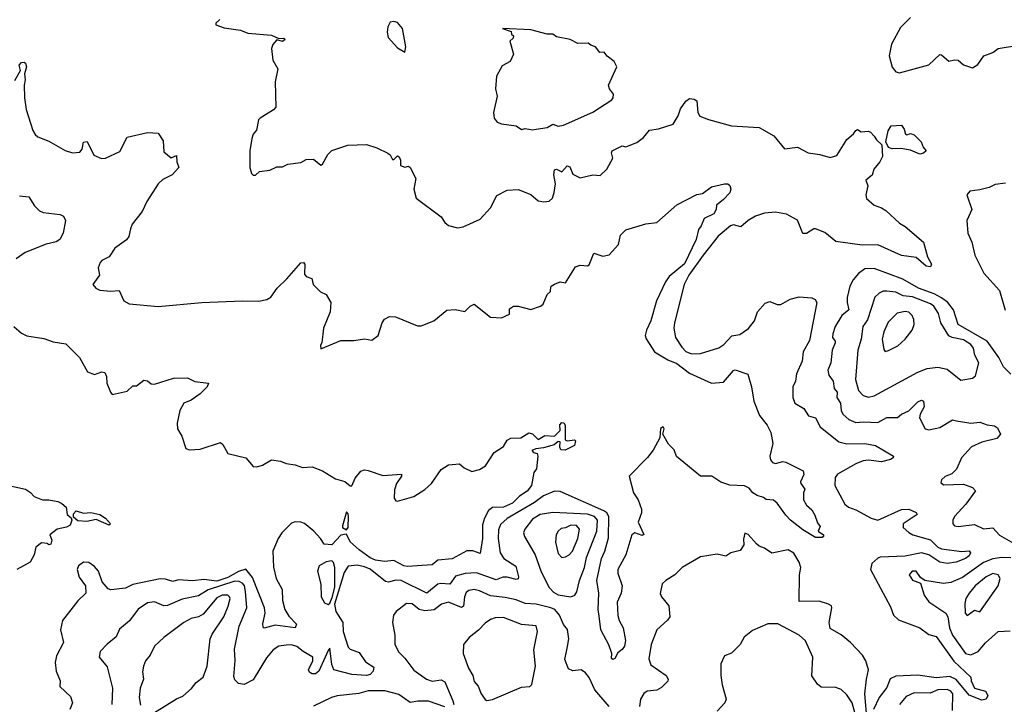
# Model space of a CAD drawing. Extents: x 1603745 to 1745082, y 385868 to 533966.
# Tile 378 of 646: x 1668096 to 1673488, y 445387 to 449133. Entities that reach past the tile are written whole.
import ezdxf

# ---------------------------------------------------------------- set-up
doc = ezdxf.new("R2010")
doc.units = 0

msp = doc.modelspace()

# ---------------------------------------------------------------- linework, layer by layer
at = {"layer": '0CON20XD'}
for points in [[(1672974.7, 449145.3), (1672919.2, 449090.8), (1672870.5, 448999.5), (1672857.9, 448935), (1672874.4, 448874.4), (1672895, 448848.8), (1672915, 448841.6), (1673075, 448885.4), (1673135, 448942), (1673145, 448941.2), (1673185, 448906), (1673215, 448914), (1673235, 448911.2), (1673265, 448886.2), (1673315, 448870), (1673342.7, 448887.3), (1673376.7, 448935), (1673425, 448954), (1673455, 448976.2), (1673555, 448991.2)], [(1669192.5, 449135), (1669170, 449115), (1669170, 449105), (1669215, 449088.8), (1669305.6, 449075.6), (1669345, 449060), (1669475, 449048), (1669515, 449030), (1669541.7, 449031.7), (1669550, 449025), (1669535, 449013.8), (1669505, 449022.5), (1669483, 448997), (1669475.8, 448975), (1669482.7, 448912.7), (1669508.8, 448865), (1669495.9, 448794.1), (1669497.8, 448655), (1669485, 448640), (1669412, 448595), (1669404.4, 448585), (1669392, 448528), (1669375, 448506.2), (1669366.9, 448483.1), (1669357.1, 448415), (1669356.9, 448325), (1669365, 448292.5), (1669375, 448283.3), (1669387, 448283), (1669408.3, 448301.7), (1669465, 448310), (1669505, 448327.5), (1669535, 448327.5), (1669565, 448342.5), (1669635, 448352.5), (1669665, 448367.5), (1669705, 448370), (1669745, 448337.5), (1669755, 448342.5), (1669783.9, 448396.1), (1669805, 448416.7), (1669893.6, 448446.4), (1669995, 448450), (1670051.7, 448431.7), (1670112.4, 448402.4), (1670124.4, 448394.4), (1670138.3, 448368.3), (1670145, 448367.5), (1670165, 448388.8), (1670175, 448383.3), (1670181.4, 448365), (1670181.2, 448335), (1670205, 448326), (1670225, 448331.2), (1670234.3, 448324.3), (1670266.2, 448265), (1670254.2, 448205), (1670267.5, 448157.5), (1670404.2, 448055), (1670425, 448024.2), (1670445, 448007.5), (1670494.5, 447994.5), (1670525, 448000), (1670618, 448042), (1670675, 448104)], [(1670205, 448956), (1670210, 448985), (1670193.1, 449085), (1670165, 449118.1), (1670145, 449123.1), (1670125, 449119.2), (1670112.5, 449095), (1670108, 449065), (1670114.6, 449035), (1670165, 448978.8), (1670205, 448956)], [(1670905, 448530.6), (1670925, 448534.3), (1670985, 448542.9), (1671015, 448562), (1671045, 448550.6), (1671075, 448555.5), (1671235, 448627.9), (1671339.2, 448695), (1671346.7, 448705), (1671348.6, 448725), (1671325.7, 448755), (1671321.4, 448775), (1671366.7, 448875), (1671352.5, 448905), (1671313.6, 448933.6), (1671296.4, 448956.4), (1671273, 448953), (1671250, 448985), (1671223, 448993), (1671210, 449005), (1671153.3, 449003.3), (1671110, 449025), (1671035, 449040), (1671015, 449053.3), (1670985, 449053.3), (1670895, 449078), (1670740, 449085), (1670788.3, 449068.3), (1670790, 449055), (1670800, 449045), (1670798.3, 449031.7), (1670780, 449015), (1670800, 448945), (1670782.5, 448905), (1670738.3, 448881.7), (1670707.1, 448825), (1670702.5, 448755), (1670710.6, 448715), (1670690.6, 448625), (1670694.2, 448594.2), (1670711.7, 448571.7), (1670735, 448563.1), (1670815, 448551.9), (1670845, 448532.5), (1670865, 448537.5), (1670905, 448530.6)], [(1668068.8, 448801.2), (1668100, 448855), (1668093.8, 448885), (1668105, 448898.6), (1668120, 448900), (1668127.1, 448895), (1668132.5, 448875), (1668122.3, 448837.7), (1668125.5, 448805), (1668120.5, 448775), (1668121.8, 448705), (1668132.1, 448642.1), (1668167.4, 448527.4), (1668180, 448505), (1668195, 448492.5), (1668255, 448469.4), (1668345, 448417.1), (1668385, 448404.2), (1668425, 448408), (1668437.5, 448425), (1668445, 448462.5), (1668465, 448466.7), (1668501.2, 448391.2), (1668544.2, 448374.2), (1668565, 448376.2), (1668645, 448411.2), (1668685, 448490), (1668795, 448515.6), (1668855, 448512.5), (1668881.2, 448471.2), (1668885, 448410), (1668925, 448377.5), (1668955, 448390), (1668957.1, 448355), (1668966.9, 448325), (1668931.8, 448285), (1668880.6, 448259.4), (1668854.5, 448235), (1668792.2, 448137.8), (1668766.3, 448083.7), (1668711.1, 448015), (1668701.9, 447988.1), (1668692.9, 447947.1), (1668680.7, 447929.3), (1668617.3, 447882.7), (1668585, 447836.2), (1668545, 447816), (1668536, 447805), (1668526.2, 447775), (1668532.5, 447735), (1668495.8, 447685), (1668512.5, 447665), (1668535, 447652.6), (1668595, 447647.3), (1668641.3, 447651.3), (1668667.1, 447595), (1668695, 447577.5), (1668855, 447563.2), (1669094.2, 447585.8), (1669315.3, 447595.3), (1669405, 447592.1), (1669448.6, 447601.4), (1669471.5, 447615), (1669506.7, 447665), (1669558.6, 447715), (1669635, 447803.3), (1669650, 447805), (1669657.5, 447795), (1669655, 447740), (1669665, 447727.5), (1669696.4, 447716.4), (1669703.3, 447685), (1669743.6, 447643.6), (1669775, 447630), (1669800, 447585), (1669796.2, 447535), (1669760, 447445), (1669750, 447365), (1669743, 447353), (1669745, 447332.5), (1669855, 447378), (1669925, 447378), (1669985, 447386.2), (1670025, 447380), (1670058.8, 447405), (1670081.2, 447475), (1670093.3, 447495), (1670120.7, 447509.3), (1670153.6, 447506.4), (1670275, 447458.6), (1670295, 447457.1), (1670364.1, 447485.9), (1670435, 447543.3), (1670481.7, 447548.3), (1670533.3, 447536.7), (1670562.5, 447565), (1670585, 447576), (1670675, 447506.2), (1670735, 447502.5), (1670778.8, 447521.2), (1670778.3, 447551.7), (1670800, 447565), (1670825, 447566.2), (1670895, 447547.9), (1670947.5, 447565), (1670963.6, 447576.4), (1670985, 447630), (1671002.5, 447645), (1671003.3, 447655)], [(1670675, 448104), (1670709.3, 448170.7), (1670765, 448200), (1670825, 448203.3), (1670895, 448176.2), (1670935, 448142.5), (1670966.4, 448136.4), (1670995, 448140), (1671013.2, 448156.8), (1671023.2, 448186.8), (1671029.5, 448235), (1671020.3, 448285), (1671025, 448312.5), (1671035, 448314.6), (1671065, 448301.5), (1671095, 448334.4), (1671108.5, 448328.5), (1671125, 448288.8), (1671165, 448267.5), (1671234.1, 448284.1), (1671275, 448280), (1671310.8, 448315), (1671344, 448375), (1671336.9, 448405), (1671340, 448415), (1671395, 448443.3), (1671415, 448436.7), (1671475, 448461.2), (1671512.1, 448487.9), (1671545, 448528.8), (1671594.1, 448535.9), (1671675, 448562.5), (1671702.8, 448607.2), (1671715.6, 448645), (1671745, 448687.5), (1671765, 448701.2), (1671789.3, 448699.3), (1671805, 448690), (1671810.5, 448625), (1671820.6, 448605), (1671867.5, 448587.5), (1671995, 448553), (1672145, 448543), (1672226.9, 448496.9), (1672285, 448427.3), (1672355, 448436.5), (1672415, 448404.2), (1672478, 448395), (1672535, 448378.7), (1672570.6, 448389.4), (1672625, 448477.5), (1672662, 448508), (1672675, 448526.7), (1672685, 448532.5), (1672705, 448520), (1672745, 448522.5), (1672755, 448517.5), (1672776.4, 448496.4), (1672787.5, 448475), (1672817.7, 448447.7), (1672822, 448385), (1672807.5, 448355), (1672773.8, 448316.2), (1672765, 448282.5), (1672730, 448255), (1672740.9, 448225), (1672730, 448175), (1672732.9, 448155), (1672775, 448118.5), (1672815, 448104.6), (1672838.6, 448088.6), (1672915, 448020.5), (1672945, 448001.9), (1673045, 447916.7), (1673068, 447835), (1673088.8, 447795), (1673085, 447781.2), (1673060.8, 447785), (1673005, 447831.9), (1672925, 447842.5), (1672795, 447901.9), (1672709.1, 447899.1), (1672565, 447918.6), (1672505, 447968.1), (1672455, 447989.2), (1672445, 447989.2), (1672404.1, 447964.1), (1672385, 447964), (1672355.9, 448035.9), (1672295, 448069.2), (1672235, 448079.6), (1672175, 448073.8), (1672125, 448057.5), (1672085, 448034.1), (1672045, 447999.6), (1672005, 448010.8), (1671989.4, 448005), (1671921.4, 447948.7), (1671838.9, 447845), (1671760.9, 447735), (1671735, 447684.3), (1671681.2, 447475), (1671678.7, 447445), (1671688.2, 447395), (1671721.5, 447341.5), (1671745, 447316.8), (1671775, 447304.8), (1671824.3, 447305.7), (1671925, 447336.8), (1671951.9, 447355), (1671996.7, 447403.3), (1672039.1, 447410.9), (1672086.6, 447443.4), (1672120, 447485), (1672136, 447535), (1672177.9, 447582.1), (1672205, 447590.8), (1672245, 447574.4), (1672264.2, 447574.2), (1672315, 447604.5), (1672365, 447617.1), (1672435, 447611.2), (1672453, 447603), (1672461.2, 447585), (1672422.2, 447377.8), (1672386.2, 447315), (1672381.2, 447265), (1672350.8, 447195), (1672345.4, 447155), (1672330.8, 447125), (1672330, 447065), (1672341.1, 447035), (1672390.8, 447005), (1672416, 446965), (1672455.2, 446955.2), (1672480.6, 446905), (1672582.9, 446822.9), (1672625, 446811.4), (1672725, 446814.4), (1672782.7, 446802.7), (1672881.2, 446745), (1672880, 446735), (1672865, 446727.1), (1672815, 446713.1), (1672745, 446722.5), (1672715, 446718.8), (1672675, 446703.3), (1672574.3, 446645.7), (1672561.9, 446628.1), (1672560.4, 446585), (1672615, 446482.2), (1672635.4, 446465.4), (1672675, 446451.1), (1672758.6, 446405), (1672795, 446394.2), (1672925, 446452.6), (1672965, 446454), (1673006.4, 446436.4), (1673011.9, 446425), (1672934.7, 446375), (1672934.3, 446354.3), (1672965, 446327.3), (1672987.5, 446315), (1673085, 446287.8), (1673125, 446247.6), (1673145, 446236.9), (1673255, 446222.7), (1673295, 446227.5), (1673303.3, 446215), (1673295, 446198.5), (1673275.5, 446185), (1673225, 446164.7), (1673175, 446157.1), (1673134.8, 446164.8), (1673075.5, 446205.5), (1673035, 446215.5), (1672945, 446197.4), (1672807.6, 446192.4), (1672795, 446187.1), (1672763.2, 446156.8), (1672756, 446125), (1672865, 445920), (1672881.1, 445875), (1672908.7, 445848.7), (1673025, 445806), (1673075, 445769.3), (1673115, 445758.2), (1673212.3, 445622.3), (1673305, 445536.2), (1673307.1, 445515), (1673324.7, 445474.7), (1673385, 445458.1), (1673398.1, 445435), (1673388.1, 445415), (1673365, 445408.9), (1673295, 445436.1), (1673225, 445522.6), (1673189.1, 445539.1), (1673115, 445530.9), (1673015, 445546.1), (1672895, 445541.1), (1672863.8, 445526.2), (1672845, 445479.2), (1672802.7, 445425), (1672771.6, 445358.4)], [(1673025, 448396.9), (1672975, 448418.6), (1672921.7, 448428.3), (1672875, 448426), (1672855, 448433.8), (1672840, 448465), (1672852.5, 448525), (1672868.3, 448551.7), (1672925, 448555.4), (1672940.8, 448535), (1672946.7, 448506.7), (1672955, 448502.5), (1672975, 448510), (1672995, 448503.3), (1673033.8, 448465), (1673043.3, 448435), (1673060, 448415), (1673045, 448402.5), (1673025, 448396.9)], [(1671003.3, 447655), (1671007.5, 447675), (1671025, 447686.9), (1671055, 447698), (1671085, 447692.5), (1671139.2, 447780.8), (1671165, 447790), (1671205, 447786.7), (1671215, 447792.5), (1671240, 447855), (1671289.3, 447839.3), (1671325, 447846.7), (1671375, 447903.3), (1671386.2, 447955), (1671415, 447983.3), (1671524.4, 448015.6), (1671585, 448022.9), (1671695, 448120), (1671805, 448176.2), (1671835, 448182.5), (1671885, 448218.2), (1671955, 448235.7), (1671974.5, 448234.5), (1671985.5, 448225.5), (1671991.1, 448205), (1671985, 448186.2), (1671951.2, 448148.8), (1671911.7, 448118.3), (1671910, 448095), (1671898.2, 448071.8), (1671845, 448046.2), (1671827.9, 448005), (1671812.9, 447985), (1671799.9, 447930.1), (1671737.2, 447797.2), (1671652.6, 447727.4), (1671632.1, 447697.9), (1671582.8, 447595), (1671551.9, 447485), (1671527.9, 447435), (1671521.8, 447405), (1671526.4, 447386.4), (1671572, 447315), (1671645, 447272.5), (1671695, 447252.1), (1671765, 447199.3), (1671885, 447143.6), (1671950, 447150), (1672005, 447214.2), (1672015, 447217.5), (1672083, 447193), (1672103.8, 447125), (1672115.8, 447045.8), (1672147, 446967), (1672189.2, 446915), (1672210, 446875), (1672221.4, 446815), (1672204.5, 446745), (1672208.1, 446725), (1672219.3, 446709.3), (1672235, 446704.4), (1672275, 446715.7), (1672292.7, 446712.7), (1672386.7, 446665), (1672390, 446645), (1672372.5, 446605), (1672373.3, 446595), (1672395.8, 446565), (1672388.8, 446545), (1672387.8, 446505), (1672405, 446475.8), (1672435, 446451.2), (1672451.1, 446421.1), (1672465, 446380), (1672479.3, 446359.3), (1672469.2, 446335), (1672497.5, 446315), (1672497.5, 446305), (1672490, 446300), (1672455, 446299.4), (1672385, 446341.5), (1672317.1, 446395), (1672291.5, 446421.5), (1672245, 446488), (1672225, 446503.8), (1672185, 446507.5), (1672169.5, 446519.5), (1672135, 446529.2), (1672111.2, 446545), (1672090.3, 446570.3), (1672065, 446583.1), (1671985, 446585.5), (1671935, 446603.3), (1671885.7, 446635.7), (1671825, 446636), (1671693.5, 446743.5), (1671680, 446780), (1671649.7, 446809.7), (1671617.5, 446865), (1671623.6, 446886.4), (1671626, 446895), (1671620, 446905), (1671605, 446896.7), (1671601.2, 446845), (1671565, 446777.5), (1671535, 446737.5), (1671433.8, 446635), (1671457.8, 446545), (1671483.3, 446505), (1671501.9, 446455), (1671501.1, 446435), (1671482.7, 446382.7), (1671514.1, 446315.9), (1671505, 446310.9), (1671465, 446325.4), (1671448.8, 446315), (1671415.8, 446205), (1671371.6, 446125), (1671372.4, 446105), (1671395.5, 446035), (1671390.7, 445995), (1671367.7, 445945), (1671372.3, 445872.3), (1671378.9, 445845), (1671401.5, 445805), (1671414.5, 445735.5), (1671407.8, 445705), (1671395, 445686), (1671371.2, 445668.8), (1671355, 445636.7), (1671345, 445632.5), (1671337, 445637), (1671338.8, 445665), (1671323.2, 445713.2), (1671278.8, 445795), (1671268.8, 445868.8), (1671264.2, 445905), (1671267.5, 445995), (1671256.7, 446065), (1671283.1, 446185), (1671301, 446225), (1671321.5, 446298.5), (1671322.6, 446415), (1671311.2, 446435), (1671295.6, 446445.6), (1671055, 446550.7), (1671025, 446552.5), (1670965, 446527.2), (1670915, 446490.4), (1670766, 446404), (1670728.8, 446371.2), (1670717.6, 446342.4), (1670715.6, 446295), (1670726.9, 446215), (1670747.7, 446185), (1670812.7, 446142.7), (1670827.5, 446085), (1670825, 446074.2), (1670815, 446069.5), (1670765, 446083.1), (1670741.8, 446081.8), (1670705, 446068.5), (1670596.8, 446106.8), (1670535, 446102.2), (1670482.1, 446087.9), (1670452, 446045), (1670401.7, 446048.3), (1670386, 446044), (1670325, 445994.7), (1670185, 446063.9), (1670155, 446065.4), (1670115, 446054.7), (1670098.7, 446058.7), (1670015, 446125.8), (1669985, 446139.6), (1669945, 446148.2), (1669895, 446142.5), (1669872.6, 446107.4), (1669820, 445935), (1669826.7, 445895), (1669865.5, 445835), (1669866.9, 445785), (1669895, 445700), (1669905, 445688.6), (1669955, 445670.6), (1669990.2, 445620.2), (1670035, 445590), (1670031.2, 445568.8), (1670015, 445550), (1669995, 445543.9), (1669915, 445550), (1669815.6, 445575), (1669804.8, 445605), (1669795, 445693.3), (1669785, 445682), (1669735, 445567.5), (1669715, 445553.8), (1669695, 445554.5), (1669682.2, 445562.2), (1669677.1, 445575), (1669701.4, 445625), (1669701.5, 445645), (1669648.2, 445675), (1669613.9, 445703.9), (1669585, 445711.6), (1669555, 445711.2), (1669515, 445705.3), (1669484.5, 445685.5), (1669448.3, 445641.7), (1669375, 445520.8), (1669325, 445495.8), (1669295, 445501.4), (1669275, 445520.8), (1669268.3, 445538.3), (1669275.8, 445625.8), (1669271.8, 445688.2), (1669298.6, 445815), (1669340.4, 445915), (1669333.1, 446005), (1669327.1, 446035), (1669318.1, 446048.2), (1669298.4, 446058.4), (1669275, 446060), (1669127.6, 446012.4), (1669075, 445981.1), (1668985, 445963), (1668905, 445927.8), (1668885, 445926.1), (1668835, 445946.9), (1668795, 445942.9), (1668745, 445906.9), (1668696.6, 445843.4), (1668642.4, 445797.6), (1668625, 445755.8), (1668575, 445716.7), (1668537.1, 445675), (1668532, 445645), (1668575, 445592.5), (1668604.4, 445475), (1668600, 445385)], [(1673495, 448238.6), (1673439.1, 448230.8), (1673405, 448214.5), (1673355, 448201.9), (1673300, 448195), (1673282.5, 448175), (1673310, 448095), (1673283.5, 448035), (1673287.9, 447965), (1673310.4, 447915), (1673326.2, 447845), (1673376.3, 447746.3), (1673461.2, 447651.2), (1673492.9, 447542.9)], [(1668095, 448170), (1668145, 448163.8), (1668177.5, 448115), (1668205, 448087.1), (1668225, 448078.1), (1668317.6, 448067.6), (1668335, 448058), (1668347.2, 448035), (1668334.3, 447965), (1668315, 447930), (1668295, 447917.9), (1668241.2, 447905), (1668125, 447860), (1668075.8, 447824.2)], [(1673524.2, 447194.2), (1673484.2, 447234.2), (1673457.7, 447285), (1673394.8, 447375), (1673235.7, 447465), (1673210, 447545), (1673178.3, 447585), (1673145, 447610.5), (1673105, 447632.5), (1673018.2, 447665), (1672933.5, 447713.5), (1672775, 447772.4), (1672725, 447769.6), (1672690.4, 447745), (1672661, 447709), (1672642.4, 447675), (1672627.6, 447612.4), (1672627.2, 447585), (1672637.5, 447545), (1672598, 447515), (1672561.1, 447455), (1672548.9, 447415), (1672547.5, 447395), (1672561.1, 447375), (1672561.2, 447365), (1672546.2, 447325), (1672537.9, 447255), (1672522.1, 447215), (1672527.6, 447187.6), (1672551.8, 447155), (1672555.7, 447115.7), (1672572.7, 447095), (1672570.4, 447065), (1672591.9, 447035), (1672594.6, 446995), (1672603.5, 446975), (1672636.4, 446946.3), (1672675, 446928.9), (1672715, 446933.4), (1672795, 446928.8), (1672845, 446956.2), (1672903.4, 446956.6), (1672924.7, 446975.3), (1672965, 446993.4), (1673015, 447042.4), (1673035, 447050.8), (1673046.4, 447045), (1673049.7, 447015), (1673027.7, 446975), (1673024.6, 446955), (1673055.8, 446895), (1673075, 446889.6), (1673135, 446902.2), (1673205, 446942.7), (1673227.4, 446937.4), (1673304.5, 446924.5), (1673355, 446930), (1673395, 446915.8), (1673435, 446911.2), (1673450.5, 446900.5), (1673466.7, 446865), (1673448.2, 446841.8), (1673365, 446822.3), (1673309.5, 446795), (1673254.5, 446735), (1673226.1, 446673.9), (1673201.7, 446648.3), (1673165, 446634.2), (1673144.2, 446615), (1673141.2, 446601.2), (1673155, 446588), (1673265, 446591.1), (1673313.7, 446573.7), (1673330, 446555), (1673277.6, 446482.4), (1673215.8, 446415), (1673205.8, 446395), (1673206, 446375), (1673215, 446364), (1673235, 446359.2), (1673325, 446371.1), (1673375, 446346.8), (1673425, 446351.8), (1673462, 446312), (1673565, 446253.9)], [(1672745, 447067.7), (1672775, 447074.6), (1673015, 447204.5), (1673065, 447224.5), (1673125, 447231.4), (1673175, 447221.4), (1673250.7, 447160.7), (1673315, 447170.8), (1673330, 447185), (1673348.2, 447255), (1673327.5, 447297.5), (1673319.7, 447335), (1673305.4, 447355), (1673265, 447381.7), (1673203.4, 447393.4), (1673183.9, 447403.9), (1673141.5, 447475), (1673128.6, 447525), (1673103.1, 447565), (1673085, 447577.8), (1672985, 447616.8), (1672935, 447622.9), (1672895, 447641.9), (1672845, 447648.5), (1672825, 447647.7), (1672802.6, 447637.4), (1672779.6, 447615), (1672739.7, 447490.3), (1672714.3, 447454.3), (1672704.7, 447385), (1672686, 447325), (1672673.4, 447165), (1672690, 447105), (1672715, 447076.7), (1672745, 447067.7)], [(1672835, 447317.5), (1672855, 447323.8), (1672905, 447348.1), (1672945.3, 447384.7), (1672984.5, 447435), (1672993.8, 447465), (1672993, 447493), (1672983.5, 447515), (1672965, 447532.9), (1672945, 447536.9), (1672901.8, 447528.2), (1672852.1, 447477.9), (1672828.2, 447425), (1672819.1, 447385), (1672827.7, 447327.7), (1672835, 447317.5)], [(1668064.2, 447455), (1668105, 447417.5), (1668135, 447403.1), (1668228.7, 447388.7), (1668279.8, 447369.8), (1668348.8, 447358.8), (1668422.5, 447285), (1668467, 447207), (1668505, 447191.2), (1668545, 447206.7), (1668563, 447203), (1668571.2, 447181.2), (1668573.8, 447143.8), (1668592.5, 447095), (1668603, 447083), (1668685, 447100), (1668715, 447130), (1668735, 447130), (1668775, 447160), (1668795, 447156.2), (1668815, 447140), (1668835, 447138), (1668938.1, 447171.9), (1669015, 447174.2), (1669055, 447153.8), (1669130, 447145), (1669123.3, 447125), (1669083.8, 447085), (1669035, 447051.4), (1668995, 447034), (1668973.3, 446995), (1668958.1, 446925), (1668960.6, 446895), (1668984, 446855), (1669006.4, 446786.4), (1669025, 446780), (1669085, 446783.8), (1669195, 446818.8), (1669208.8, 446808.8), (1669235, 446760), (1669335, 446735.8), (1669375, 446688), (1669395, 446685.8), (1669425, 446695.7), (1669475, 446724), (1669525, 446716.9), (1669555, 446703.8), (1669605, 446696.9), (1669645, 446682.4), (1669697, 446687), (1669753.8, 446663.8), (1669825, 446620.5), (1669876, 446606), (1669905, 446582.5), (1669915, 446582.5), (1669934, 446625), (1669965, 446662), (1669985, 446669.2), (1670005, 446667.1)], [(1670005, 446667.1), (1670085, 446638.6), (1670186.4, 446646.4), (1670186, 446635), (1670160, 446595), (1670149.3, 446560.7), (1670146.5, 446515), (1670155, 446500.6), (1670165, 446497.8), (1670255.3, 446524.7), (1670315, 446562.7), (1670351.1, 446595), (1670405, 446671.4), (1670445, 446697.5), (1670505, 446703.3), (1670530.6, 446680.6), (1670571.7, 446661.7), (1670615, 446671.2), (1670647.7, 446692.3), (1670693.8, 446765), (1670745, 446797.5), (1670765, 446832.5), (1670785, 446842.5), (1670840, 446845), (1670885, 446872.5), (1670905, 446867.5), (1670935, 446836.2), (1670971.7, 446858.3), (1671025, 446853.6), (1671056, 446885), (1671054.6, 446915.4), (1671065, 446928.9), (1671076.5, 446926.5), (1671082.5, 446915), (1671083.1, 446835), (1671095, 446829.2), (1671134.4, 446834.4), (1671139.5, 446829.5), (1671135, 446802.9), (1671082.9, 446777.1), (1671059.3, 446779.3), (1671053.2, 446793.2), (1671055, 446822.5), (1671045, 446824.3), (1671023.5, 446806.5), (1670965, 446789.5), (1670922.5, 446785), (1670900, 446775), (1670910, 446765), (1670929.3, 446759.3), (1670933.3, 446745), (1670926.7, 446675), (1670912, 446655), (1670898.6, 446585), (1670875, 446553.1), (1670833.4, 446526.6), (1670795, 446486.8), (1670745, 446466.1), (1670685, 446463.9), (1670662.6, 446447.4), (1670640.8, 446405), (1670630.9, 446369.1), (1670630.4, 446295), (1670617.5, 446212.5), (1670576.8, 446226.8), (1670545, 446226.5), (1670465, 446182.5), (1670385, 446176.5), (1670355, 446149.6), (1670218.9, 446141.1), (1670200, 446145), (1670145, 446173.4), (1670095, 446168.3), (1670045, 446175.5), (1670015, 446188.5), (1669955, 446232.4), (1669905, 446276.5), (1669885, 446317.1), (1669855, 446313.3), (1669805, 446259.7), (1669762.7, 446262.7), (1669743.2, 446295), (1669707.6, 446335), (1669655.9, 446375.9), (1669635, 446384.1), (1669605, 446384.8), (1669585, 446377.8), (1669531.1, 446325), (1669511.3, 446295), (1669482.5, 446225), (1669486.5, 446136.5), (1669500, 446075), (1669532.9, 446015), (1669535.6, 445955), (1669548.5, 445905), (1669570, 445870), (1669612.5, 445825), (1669605, 445806), (1669495, 445819.1), (1669435, 445804), (1669428.8, 445808.8), (1669426.9, 445826.9), (1669440.4, 445885), (1669436.6, 445915), (1669371.4, 446081.4), (1669333.8, 446126.2), (1669295, 446113.8), (1669235, 446081.7), (1669175, 446061.6), (1669105, 446070), (1669045, 446062.4), (1668965, 446067.5), (1668935, 446059.1), (1668895, 446072.3), (1668865, 446073.8), (1668715, 446042.6), (1668675, 446022.2), (1668595, 446013.5), (1668579.6, 446019.6), (1668547.8, 446057.8), (1668527.7, 446115), (1668505, 446140.6), (1668475, 446163.5), (1668445, 446164.3), (1668418.8, 446145), (1668410, 446125), (1668422.3, 446082.3), (1668455.8, 446035), (1668458, 445995), (1668415, 445954), (1668330.6, 445845), (1668318.6, 445795), (1668335.8, 445725), (1668297.4, 445652.6), (1668290, 445615), (1668295, 445567.5), (1668318.2, 445515), (1668315, 445484), (1668375, 445429.2), (1668385.5, 445395), (1668370.7, 445359.3)], [(1667995, 446592.7), (1668127.5, 446565), (1668155, 446546.2), (1668175, 446523.3), (1668220, 446505), (1668255, 446506), (1668305, 446496.2), (1668325.9, 446485.9), (1668350, 446465), (1668356.7, 446425), (1668377.5, 446407.5), (1668381.1, 446395), (1668372.6, 446367.4), (1668353, 446357), (1668301.2, 446345), (1668260, 446315), (1668272.5, 446285), (1668266.4, 446263.6), (1668255, 446260), (1668247, 446267), (1668215, 446270), (1668185, 446247.5), (1668175.9, 446204.1), (1668153.3, 446165), (1668080, 446125)], [(1668585, 446366.7), (1668515, 446398.4), (1668463.1, 446386.9), (1668415, 446390.7), (1668390.2, 446410.2), (1668390.6, 446429.4), (1668405, 446446.2), (1668445, 446432.9), (1668485, 446436.2), (1668535, 446425.4), (1668565.7, 446405.7), (1668593.3, 446375), (1668585, 446366.7)], [(1669885, 446342.1), (1669895.7, 446355), (1669896.5, 446415), (1669895, 446430), (1669885, 446440), (1669863.9, 446363.9), (1669864.6, 446354.6), (1669885, 446342.1)], [(1671115, 445974.3), (1671135.5, 445984.5), (1671147.5, 446002.5), (1671161.1, 446065), (1671188.4, 446135), (1671199.3, 446190.7), (1671256, 446335), (1671259.8, 446395), (1671244.1, 446415), (1671205, 446427.6), (1671015, 446436.9), (1670946, 446425), (1670905, 446399.5), (1670861.9, 446345), (1670855.7, 446325), (1670860.6, 446305), (1670919.3, 446205), (1670952.2, 446112.2), (1670995, 446025.5), (1671019.8, 445999.7), (1671045, 445985.4), (1671115, 445974.3)], [(1671065, 446191.1), (1671085, 446193.3), (1671105, 446204.4), (1671123.3, 446225), (1671153.2, 446295), (1671161.6, 446345), (1671145.6, 446365.6), (1671115, 446367.1), (1671085, 446351.9), (1671061.9, 446348.1), (1671044.6, 446335), (1671033.2, 446315), (1671029.7, 446275), (1671045, 446212.5), (1671065, 446191.1)], [(1672737.1, 445295), (1672724.1, 445445), (1672733.1, 445525), (1672745.3, 445575), (1672729.6, 445625), (1672712.5, 445655), (1672645.1, 445725.1), (1672595, 445766.8), (1672535, 445801.9), (1672529.8, 445835), (1672544.6, 445914.6), (1672541.5, 445925), (1672525.7, 445935.7), (1672475, 445950.7), (1672365, 445950), (1672366.2, 446095), (1672373.2, 446135), (1672364.6, 446165), (1672335, 446214.4), (1672305, 446233.1), (1672214.6, 446214.6), (1672175, 446241.9), (1672145, 446251.8), (1672130.9, 446265), (1672085, 446316.7), (1672067.5, 446322.5), (1672059.5, 446290.5), (1672061.2, 446258.8), (1672042.3, 446227.7), (1671990, 446215), (1671963, 446197), (1671915, 446208.8), (1671825, 446193.8), (1671723.3, 446135), (1671683.7, 446096.3), (1671633.8, 446065), (1671614.3, 446045.7), (1671603.2, 445993.2), (1671610, 445975), (1671651.5, 445925), (1671655.6, 445865), (1671643.3, 445846.7), (1671584.5, 445795), (1671553.8, 445715), (1671540.8, 445635), (1671552, 445602), (1671635.7, 445545), (1671647.8, 445525), (1671645, 445513.8), (1671611.4, 445478.6), (1671585, 445464), (1671531.7, 445458.3), (1671514.5, 445445.5), (1671496, 445415), (1671490, 445375)], [(1673525, 446188.1), (1673475, 446190.7), (1673425, 446183.3), (1673375, 446162.9), (1673259.9, 446080.1), (1673195, 446052.6), (1673155, 446048.2), (1673054, 446064), (1673030, 446080), (1673005, 446116), (1672983.8, 446115), (1672967.5, 446095), (1672985, 446066.7), (1673030, 446050), (1673050, 445985), (1673075, 445947.5), (1673167.7, 445885), (1673178.6, 445865), (1673188.9, 445805), (1673203.8, 445765), (1673275.7, 445665.7), (1673305, 445658), (1673345, 445676.7), (1673385, 445723.2), (1673454.7, 445785.3), (1673520.3, 445789.7)], [(1669785, 445933.8), (1669795, 445940), (1669808, 445972), (1669821.7, 446028.3), (1669822.1, 446135), (1669815, 446163.3), (1669805, 446172.8), (1669775, 446165.9), (1669736, 446145), (1669727.1, 446115), (1669744.4, 446045), (1669746.7, 445975), (1669765, 445942), (1669785, 445933.8)], [(1673285, 445872.5), (1673325, 445902), (1673355, 445892.5), (1673454.4, 446035), (1673465.5, 446074.5), (1673454.5, 446095), (1673425, 446103.4), (1673388.2, 446085), (1673329.6, 446035), (1673295, 445994.5), (1673277.8, 445965), (1673272.1, 445937.9), (1673274.8, 445884.8), (1673285, 445872.5)], [(1671323.6, 445375), (1671245, 445465.5), (1671215, 445533.1), (1671195, 445558.2), (1671170, 445575), (1671125, 445570.5), (1671101.3, 445581.3), (1671081.2, 445631.2), (1671096.4, 445703.6), (1671103.3, 445745), (1671096.2, 445796.2), (1671075, 445824), (1671052.7, 445875), (1671026.7, 445905), (1671004.8, 445914.8), (1670925.2, 445935.2), (1670865, 445938.6), (1670815, 445957.8), (1670755, 445971.3), (1670675, 445980), (1670615, 446008.5), (1670585, 446015.3), (1670555, 446010.4), (1670541.4, 445998.6), (1670532.3, 445975), (1670526.5, 445923.5), (1670515, 445917.1), (1670443.6, 445946.3), (1670405.7, 445934.3), (1670365.6, 445904.4), (1670315, 445898), (1670283.1, 445905), (1670245, 445936.7), (1670215, 445938.5), (1670158.6, 445895), (1670142.2, 445875), (1670137.8, 445835), (1670151.1, 445765), (1670150, 445715), (1670171.6, 445671.6), (1670205, 445638.8), (1670255, 445574.1), (1670324, 445524), (1670355, 445513.2), (1670405, 445521.1), (1670425, 445509.2), (1670467.5, 445405), (1670473.3, 445385)], [(1668835, 445342.5), (1668955, 445416.7), (1668988.5, 445431.5), (1669036.6, 445473.4), (1669063.1, 445506.9), (1669100.6, 445535), (1669122.7, 445595), (1669139.2, 445745), (1669149.8, 445770.3), (1669213.2, 445865), (1669236.9, 445923.1), (1669247.8, 445965), (1669245.8, 445975.8), (1669235, 445984.5), (1669205, 445984.7), (1669175, 445969.7), (1669100.7, 445879.3), (1669075, 445866.2), (1669035, 445856.8), (1668994.8, 445835.2), (1668885, 445753.3), (1668833.3, 445705), (1668811.1, 445655), (1668785.4, 445625), (1668773.8, 445595), (1668769.2, 445565), (1668773.1, 445525), (1668755.5, 445475), (1668749.6, 445425), (1668757.3, 445382.7)], [(1670655, 445407.3), (1670685, 445413.3), (1670845, 445480), (1670890, 445485), (1670900, 445495), (1670920, 445595), (1670911.2, 445685), (1670931.8, 445785), (1670925, 445815.6), (1670845, 445823.2), (1670745, 445862.5), (1670699.5, 445860.5), (1670675, 445851.5), (1670645, 445830), (1670608.1, 445791.9), (1670557.1, 445752.9), (1670525.7, 445715), (1670524.5, 445665), (1670554.2, 445584.2), (1670577.5, 445545), (1670585, 445511.2), (1670606.6, 445486.6), (1670622.5, 445445), (1670645, 445412.5), (1670655, 445407.3)], [(1672671, 445335), (1672655, 445394.3), (1672625, 445439.2), (1672595, 445468), (1672565, 445479.2), (1672485, 445481.4), (1672465, 445497.5), (1672435, 445542.5), (1672440.5, 445645), (1672399.2, 445735), (1672364.4, 445765), (1672248, 445828), (1672193.4, 445826.6), (1672108.8, 445791.2), (1672063.8, 445755), (1672041.2, 445715), (1671995, 445666.7), (1671955, 445652.5), (1671935, 445607.5), (1671935.6, 445545), (1671943.4, 445493.4), (1671965.8, 445415), (1671957.1, 445395), (1671915, 445350)], [(1670425, 445373.3), (1670335, 445404), (1670275.7, 445404.3), (1670235, 445396.4), (1670171.4, 445441.4), (1670095, 445459.8), (1670005, 445461.1), (1669954.1, 445445.9), (1669835, 445433.4), (1669804.2, 445425), (1669705, 445377.1)], [(1673205, 445352.5), (1673205.7, 445445), (1673195, 445459.2), (1673175, 445468.1), (1673125, 445465.6), (1673081.7, 445448.3), (1672995, 445449.8), (1672950.9, 445429.1), (1672914.2, 445385.8)]]:
    msp.add_lwpolyline(points, dxfattribs=at)

doc.saveas('drawing.dxf')
